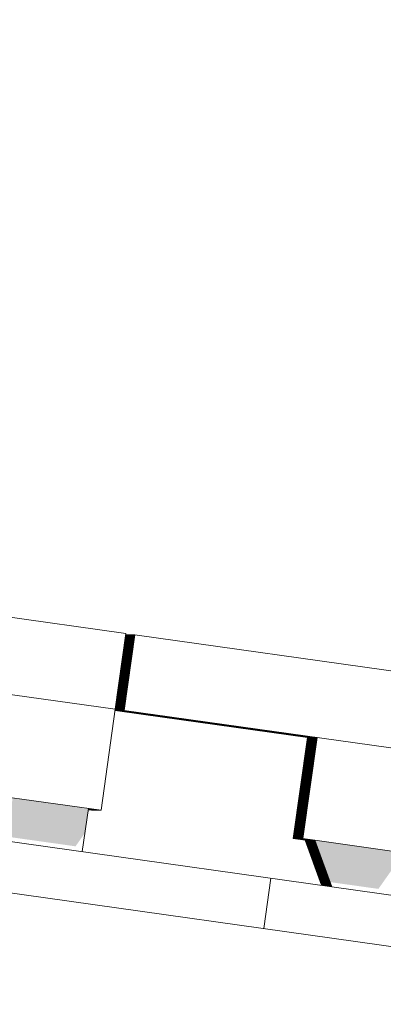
# Model space of a CAD drawing. Header units: metres. Extents: x -52 to 321, y -8 to 26.
# Tile 301 of 333: x 310.827 to 310.969, y 6.319 to 6.705. Entities that reach past the tile are written whole.
import ezdxf

# ---------------------------------------------------------------- set-up
doc = ezdxf.new("R2010")
doc.units = ezdxf.units.M
doc.header["$MEASUREMENT"] = 0
for name, color, linetype in [('30 Dachaufbau', 7, 'Continuous'), ('70 PV-Anlage', 7, 'Continuous'), ('94 Genehmigungsplanung Bemaßung', 7, 'Continuous')]:
    doc.layers.add(name, color=color, linetype=linetype)
doc.styles.add('ERSTELLTER_STIL_2', font='arial.ttf')
doc.dimstyles.new('ERSTELLTER_STIL__1', dxfattribs={"dimtxt": 0.25, "dimasz": 0.19, "dimexe": 0.18, "dimexo": 0.1, "dimgap": 0, "dimtad": 1, "dimtih": 1, "dimtoh": 1, "dimzin": 0, "dimdsep": 46, "dimtxsty": 'ERSTELLTER_STIL_2', "dimblk": 'ARROWHEAD_6', "dimblk1": 'ARROWHEAD_6', "dimblk2": 'ARROWHEAD_6', "dimcen": 0.09, "dimclrd": 7, "dimclre": 7, "dimclrt": 7, "dimazin": 0, "dimtfac": 1, "dimtdec": 4, "dimtmove": 0, "dimatfit": 3, "dimfxl": 1, "dimtolj": 1, "dimtzin": 0, "dimarcsym": 0})

# ---------------------------------------------------------------- blocks, each defined once
blk = doc.blocks.new('*X32', base_point=(33626.11544, -0.00275))
at = {"layer": '30 Dachaufbau', "color": 7, "linetype": 'Continuous', "lineweight": 13}
blk.add_line((310.92248, 6.34864), (310.92526, 6.36845), dxfattribs=at)
blk.add_line((310.92248, 6.34864), (310.92526, 6.36845), dxfattribs=at)
blk = doc.blocks.new('*D55', base_point=(33626.11544, -0.00275))
at = {"layer": '94 Genehmigungsplanung Bemaßung', "color": 7, "linetype": 'Continuous', "lineweight": 13}
for p, q in [((297.01606, 9.19055), (297.01606, 9.56555)), ((312.83606, 9.19055), (312.83606, 9.56555)), ((297.11606, 9.47805), (296.91606, 9.27805)), ((312.73606, 9.27805), (312.93606, 9.47805)), ((296.86606, 9.37805), (297.01606, 9.37805)), ((297.01606, 9.37805), (312.83606, 9.37805)), ((312.83606, 9.37805), (312.98606, 9.37805))]:
    blk.add_line(p, q, dxfattribs=at)
at = {"layer": '94 Genehmigungsplanung Bemaßung', "color": 7, "lineweight": 13, "insert": (304.49707, 9.42805), "char_height": 0.25, "attachment_point": 7, "style": 'ERSTELLTER_STIL_2'}
blk.add_mtext('\\A1;{\\pql;\\fArial|b0|i0|c0|p0;\\W1.000000;15,82}', dxfattribs=at)
blk = doc.blocks.new('ARROWHEAD_6')
at = {"color": 0, "linetype": 'Continuous', "lineweight": 0}
for p, q in [((-0.5, -0.5), (0.5, 0.5)), ((0, 0), (-1, 0))]:
    blk.add_line(p, q, dxfattribs=at)

msp = doc.modelspace()

# ---------------------------------------------------------------- hatches: boundary and pattern name
at = {"layer": '70 PV-Anlage', "linetype": 'Continuous', "lineweight": 0, "true_color": 0x000000}
for points in [[(310.8642, 6.43469), (310.86413, 6.4342), (310.86421, 6.4342), (310.86839, 6.46391), (310.86831, 6.46391)], [(310.86421, 6.4342), (310.86432, 6.4342), (310.86849, 6.46391), (310.86839, 6.46391)], [(310.86849, 6.46391), (310.86432, 6.4342), (310.86443, 6.4342), (310.8686, 6.46391)], [(310.86443, 6.4342), (310.86453, 6.4342), (310.86871, 6.46391), (310.8686, 6.46391)], [(310.86453, 6.4342), (310.86464, 6.4342), (310.86882, 6.46391), (310.86871, 6.46391)], [(310.86464, 6.4342), (310.86475, 6.4342), (310.86893, 6.46391), (310.86882, 6.46391)], [(310.86475, 6.4342), (310.86486, 6.4342), (310.86903, 6.46391), (310.86893, 6.46391)], [(310.86486, 6.4342), (310.86497, 6.4342), (310.86914, 6.46391), (310.86903, 6.46391)], [(310.86497, 6.4342), (310.86507, 6.4342), (310.86925, 6.46391), (310.86914, 6.46391)], [(310.86507, 6.4342), (310.86518, 6.4342), (310.86936, 6.46391), (310.86925, 6.46391)], [(310.86518, 6.4342), (310.86529, 6.4342), (310.86946, 6.46391), (310.86936, 6.46391)], [(310.86947, 6.46391), (310.86529, 6.4342), (310.8654, 6.4342), (310.86957, 6.46391)], [(310.8654, 6.4342), (310.86551, 6.4342), (310.86968, 6.46391), (310.86957, 6.46391)], [(310.86551, 6.4342), (310.86561, 6.4342), (310.86979, 6.46391), (310.86968, 6.46391)], [(310.86561, 6.4342), (310.86572, 6.4342), (310.8699, 6.46391), (310.86979, 6.46391)], [(310.86572, 6.4342), (310.86583, 6.4342), (310.87, 6.46391), (310.8699, 6.46391)], [(310.86583, 6.4342), (310.86594, 6.4342), (310.87011, 6.46391), (310.87001, 6.46391)], [(310.87011, 6.46391), (310.86594, 6.4342), (310.86605, 6.4342), (310.87022, 6.46391)], [(310.86605, 6.4342), (310.86615, 6.4342), (310.87033, 6.46391), (310.87022, 6.46391)], [(310.86615, 6.4342), (310.86626, 6.4342), (310.87044, 6.46391), (310.87033, 6.46391)], [(310.86626, 6.4342), (310.86637, 6.4342), (310.87054, 6.46391), (310.87044, 6.46391)], [(310.87054, 6.46391), (310.86637, 6.4342), (310.86648, 6.4342), (310.87065, 6.46391)], [(310.86648, 6.4342), (310.86659, 6.4342), (310.87076, 6.46391), (310.87065, 6.46391)], [(310.86659, 6.4342), (310.86669, 6.4342), (310.87087, 6.46391), (310.87076, 6.46391)], [(310.86669, 6.4342), (310.8668, 6.4342), (310.87098, 6.46391), (310.87087, 6.46391)], [(310.87098, 6.46391), (310.8668, 6.4342), (310.86691, 6.4342), (310.87108, 6.46391)], [(310.86691, 6.4342), (310.86702, 6.4342), (310.87119, 6.46391), (310.87108, 6.46391)], [(310.86702, 6.4342), (310.86713, 6.4342), (310.8713, 6.46391), (310.87119, 6.46391)], [(310.8713, 6.46391), (310.86713, 6.4342), (310.86723, 6.4342), (310.87141, 6.46391)], [(310.86723, 6.4342), (310.86734, 6.4342), (310.87152, 6.46391), (310.87141, 6.46391)], [(310.87152, 6.46391), (310.86734, 6.4342), (310.86745, 6.4342), (310.87162, 6.46391)], [(310.86745, 6.4342), (310.86756, 6.4342), (310.87173, 6.46391), (310.87162, 6.46391)], [(310.87173, 6.46391), (310.86756, 6.4342), (310.86766, 6.4342), (310.87184, 6.46391)], [(310.86413, 6.4342), (310.87549, 6.4326), (310.8756, 6.4326), (310.86421, 6.4342)], [(310.86413, 6.4342), (310.86413, 6.43418), (310.87538, 6.4326), (310.87549, 6.4326)], [(310.86413, 6.43418), (310.86413, 6.43417), (310.87528, 6.4326), (310.87538, 6.4326)], [(310.86432, 6.4342), (310.86421, 6.4342), (310.8756, 6.4326), (310.8757, 6.4326)], [(310.86432, 6.4342), (310.87571, 6.4326), (310.87581, 6.4326), (310.86442, 6.4342)], [(310.86453, 6.4342), (310.86443, 6.4342), (310.87582, 6.4326), (310.87592, 6.4326)], [(310.86464, 6.4342), (310.86453, 6.4342), (310.87592, 6.4326), (310.87603, 6.4326)], [(310.86475, 6.4342), (310.86464, 6.4342), (310.87603, 6.4326), (310.87614, 6.4326)], [(310.86486, 6.4342), (310.86475, 6.4342), (310.87614, 6.4326), (310.87624, 6.4326)], [(310.86497, 6.4342), (310.86486, 6.4342), (310.87625, 6.4326), (310.87635, 6.4326)], [(310.86507, 6.4342), (310.86497, 6.4342), (310.87636, 6.4326), (310.87646, 6.4326)], [(310.86518, 6.4342), (310.86507, 6.4342), (310.87646, 6.4326), (310.87657, 6.4326)], [(310.86529, 6.4342), (310.86518, 6.4342), (310.87657, 6.4326), (310.87668, 6.4326)], [(310.8654, 6.4342), (310.86529, 6.4342), (310.87668, 6.4326), (310.87678, 6.4326)], [(310.86551, 6.4342), (310.8654, 6.4342), (310.87679, 6.4326), (310.87689, 6.4326)], [(310.86561, 6.4342), (310.86551, 6.4342), (310.8769, 6.4326), (310.877, 6.4326)], [(310.86572, 6.4342), (310.86561, 6.4342), (310.877, 6.4326), (310.87711, 6.4326)], [(310.86583, 6.4342), (310.86572, 6.4342), (310.87711, 6.4326), (310.87722, 6.4326)], [(310.86594, 6.4342), (310.86583, 6.4342), (310.87722, 6.4326), (310.87732, 6.4326)], [(310.86605, 6.4342), (310.86594, 6.4342), (310.87733, 6.4326), (310.87743, 6.4326)], [(310.86615, 6.4342), (310.86605, 6.4342), (310.87744, 6.4326), (310.87754, 6.4326)], [(310.86626, 6.4342), (310.86615, 6.4342), (310.87754, 6.4326), (310.87765, 6.4326)], [(310.86637, 6.4342), (310.86626, 6.4342), (310.87765, 6.4326), (310.87776, 6.4326)], [(310.86648, 6.4342), (310.86637, 6.4342), (310.87776, 6.4326), (310.87786, 6.4326)], [(310.86659, 6.4342), (310.86648, 6.4342), (310.87787, 6.4326), (310.87797, 6.4326)], [(310.86669, 6.4342), (310.86659, 6.4342), (310.87797, 6.4326), (310.87808, 6.4326)], [(310.8668, 6.4342), (310.86669, 6.4342), (310.87808, 6.4326), (310.87819, 6.4326)], [(310.86691, 6.4342), (310.86681, 6.4342), (310.87819, 6.4326), (310.8783, 6.4326)], [(310.86702, 6.4342), (310.86691, 6.4342), (310.8783, 6.4326), (310.8784, 6.4326)], [(310.86713, 6.4342), (310.86702, 6.4342), (310.87841, 6.4326), (310.87851, 6.4326)], [(310.86723, 6.4342), (310.86713, 6.4342), (310.87851, 6.4326), (310.87862, 6.4326)], [(310.86734, 6.4342), (310.86723, 6.4342), (310.87862, 6.4326), (310.87873, 6.4326)], [(310.86745, 6.4342), (310.86734, 6.4342), (310.87873, 6.4326), (310.87884, 6.4326)], [(310.86745, 6.4342), (310.87884, 6.4326), (310.87894, 6.4326), (310.86756, 6.4342)], [(310.86766, 6.4342), (310.86756, 6.4342), (310.87895, 6.4326), (310.87905, 6.4326)], [(310.87528, 6.4326), (310.93964, 6.42355), (310.93975, 6.42355), (310.87538, 6.4326)], [(310.87549, 6.4326), (310.87538, 6.4326), (310.93975, 6.42355), (310.93986, 6.42355)], [(310.87549, 6.4326), (310.93986, 6.42355), (310.93997, 6.42355), (310.8756, 6.4326)], [(310.8756, 6.4326), (310.93997, 6.42355), (310.94007, 6.42355), (310.8757, 6.4326)], [(310.87581, 6.4326), (310.87571, 6.4326), (310.94007, 6.42355), (310.94017, 6.42355)], [(310.87592, 6.4326), (310.87582, 6.4326), (310.94018, 6.42355), (310.94029, 6.42355)], [(310.87603, 6.4326), (310.87592, 6.4326), (310.94029, 6.42355), (310.9404, 6.42355)], [(310.87614, 6.4326), (310.87603, 6.4326), (310.9404, 6.42355), (310.94051, 6.42355)], [(310.87624, 6.4326), (310.87614, 6.4326), (310.94051, 6.42355), (310.94061, 6.42355)], [(310.87625, 6.4326), (310.94061, 6.42355), (310.94072, 6.42355), (310.87635, 6.4326)], [(310.87636, 6.4326), (310.94072, 6.42355), (310.94083, 6.42355), (310.87646, 6.4326)], [(310.87646, 6.4326), (310.94083, 6.42355), (310.94094, 6.42355), (310.87657, 6.4326)], [(310.87668, 6.4326), (310.87657, 6.4326), (310.94094, 6.42355), (310.94105, 6.42355)], [(310.87668, 6.4326), (310.94105, 6.42355), (310.94115, 6.42355), (310.87678, 6.4326)], [(310.87679, 6.4326), (310.94115, 6.42355), (310.94126, 6.42355), (310.87689, 6.4326)], [(310.877, 6.4326), (310.8769, 6.4326), (310.94126, 6.42355), (310.94137, 6.42355)], [(310.877, 6.4326), (310.94137, 6.42355), (310.94148, 6.42355), (310.87711, 6.4326)], [(310.87711, 6.4326), (310.94148, 6.42355), (310.94159, 6.42355), (310.87722, 6.4326)], [(310.87722, 6.4326), (310.94159, 6.42355), (310.94169, 6.42355), (310.87732, 6.4326)], [(310.87733, 6.4326), (310.9417, 6.42355), (310.9418, 6.42355), (310.87743, 6.4326)], [(310.87754, 6.4326), (310.87744, 6.4326), (310.9418, 6.42355), (310.94191, 6.42355)], [(310.87765, 6.4326), (310.87754, 6.4326), (310.94191, 6.42355), (310.94202, 6.42355)], [(310.87765, 6.4326), (310.94202, 6.42355), (310.94212, 6.42355), (310.87776, 6.4326)], [(310.87786, 6.4326), (310.87776, 6.4326), (310.94212, 6.42355), (310.94223, 6.42355)], [(310.87787, 6.4326), (310.94223, 6.42355), (310.94234, 6.42355), (310.87797, 6.4326)], [(310.87808, 6.4326), (310.87797, 6.4326), (310.94234, 6.42355), (310.94245, 6.42355)], [(310.87819, 6.4326), (310.87808, 6.4326), (310.94245, 6.42355), (310.94256, 6.42355)], [(310.8783, 6.4326), (310.87819, 6.4326), (310.94256, 6.42355), (310.94266, 6.42355)], [(310.8783, 6.4326), (310.94266, 6.42355), (310.94277, 6.42355), (310.8784, 6.4326)], [(310.87851, 6.4326), (310.87841, 6.4326), (310.94277, 6.42355), (310.94288, 6.42355)], [(310.87862, 6.4326), (310.87851, 6.4326), (310.94288, 6.42355), (310.94299, 6.42355)], [(310.87862, 6.4326), (310.94299, 6.42355), (310.9431, 6.42355), (310.87873, 6.4326)], [(310.87873, 6.4326), (310.9431, 6.42355), (310.9432, 6.42355), (310.87884, 6.4326)], [(310.87884, 6.4326), (310.9432, 6.42355), (310.94331, 6.42355), (310.87894, 6.4326)], [(310.87895, 6.4326), (310.94331, 6.42355), (310.94342, 6.42355), (310.87905, 6.4326)], [(310.93407, 6.38394), (310.93418, 6.38394), (310.93975, 6.42355), (310.93964, 6.42355)], [(310.93418, 6.38394), (310.93429, 6.38394), (310.93986, 6.42355), (310.93975, 6.42355)], [(310.93429, 6.38394), (310.9344, 6.38394), (310.93997, 6.42355), (310.93986, 6.42355)], [(310.9344, 6.38394), (310.93451, 6.38394), (310.94007, 6.42355), (310.93997, 6.42355)], [(310.94007, 6.42355), (310.93451, 6.38394), (310.93461, 6.38394), (310.94018, 6.42355)], [(310.93461, 6.38394), (310.93472, 6.38394), (310.94029, 6.42355), (310.94018, 6.42355)], [(310.93472, 6.38394), (310.93483, 6.38394), (310.9404, 6.42355), (310.94029, 6.42355)], [(310.93483, 6.38394), (310.93494, 6.38394), (310.94051, 6.42355), (310.9404, 6.42355)], [(310.93494, 6.38394), (310.93505, 6.38394), (310.94061, 6.42355), (310.94051, 6.42355)], [(310.93505, 6.38394), (310.93515, 6.38394), (310.94072, 6.42355), (310.94061, 6.42355)], [(310.93515, 6.38394), (310.93526, 6.38394), (310.94083, 6.42355), (310.94072, 6.42355)], [(310.93526, 6.38394), (310.93537, 6.38394), (310.94094, 6.42355), (310.94083, 6.42355)], [(310.93537, 6.38394), (310.93548, 6.38394), (310.94105, 6.42355), (310.94094, 6.42355)], [(310.94105, 6.42355), (310.93548, 6.38394), (310.93559, 6.38394), (310.94115, 6.42355)], [(310.93559, 6.38394), (310.93569, 6.38394), (310.94126, 6.42355), (310.94115, 6.42355)], [(310.93569, 6.38394), (310.9358, 6.38394), (310.94137, 6.42355), (310.94126, 6.42355)], [(310.9358, 6.38394), (310.93591, 6.38394), (310.94148, 6.42355), (310.94137, 6.42355)], [(310.93591, 6.38394), (310.93602, 6.38394), (310.94159, 6.42355), (310.94148, 6.42355)], [(310.93602, 6.38394), (310.93613, 6.38394), (310.94169, 6.42355), (310.94159, 6.42355)], [(310.94169, 6.42355), (310.93613, 6.38394), (310.93623, 6.38394), (310.9418, 6.42355)], [(310.93623, 6.38394), (310.93634, 6.38394), (310.94191, 6.42355), (310.9418, 6.42355)], [(310.93634, 6.38394), (310.93645, 6.38394), (310.94202, 6.42355), (310.94191, 6.42355)], [(310.93645, 6.38394), (310.93656, 6.38394), (310.94212, 6.42355), (310.94202, 6.42355)], [(310.94212, 6.42355), (310.93656, 6.38394), (310.93667, 6.38394), (310.94223, 6.42355)], [(310.93667, 6.38394), (310.93677, 6.38394), (310.94234, 6.42355), (310.94223, 6.42355)], [(310.93677, 6.38394), (310.93688, 6.38394), (310.94245, 6.42355), (310.94234, 6.42355)], [(310.93688, 6.38394), (310.93699, 6.38394), (310.94256, 6.42355), (310.94245, 6.42355)], [(310.94256, 6.42355), (310.93699, 6.38394), (310.9371, 6.38394), (310.94266, 6.42355)], [(310.9371, 6.38394), (310.93721, 6.38394), (310.94277, 6.42355), (310.94266, 6.42355)], [(310.93721, 6.38394), (310.93731, 6.38394), (310.94288, 6.42355), (310.94277, 6.42355)], [(310.94288, 6.42355), (310.93731, 6.38394), (310.93742, 6.38394), (310.94299, 6.42355)], [(310.93742, 6.38394), (310.93753, 6.38394), (310.9431, 6.42355), (310.94299, 6.42355)], [(310.9431, 6.42355), (310.93753, 6.38394), (310.93764, 6.38394), (310.9432, 6.42355)], [(310.93764, 6.38394), (310.93775, 6.38394), (310.94331, 6.42355), (310.9432, 6.42355)], [(310.94331, 6.42355), (310.93775, 6.38394), (310.93785, 6.38394), (310.94342, 6.42355)], [(310.82183, 6.3847), (310.84863, 6.38093), (310.85233, 6.38616), (310.85368, 6.39577), (310.82397, 6.39995)], [(310.85362, 6.39531), (310.85361, 6.3953), (310.85518, 6.39508), (310.85529, 6.39508)], [(310.85361, 6.3953), (310.85361, 6.39528), (310.85507, 6.39508), (310.85518, 6.39508)], [(310.85361, 6.39528), (310.85361, 6.39527), (310.85496, 6.39508), (310.85507, 6.39508)], [(310.85361, 6.39527), (310.85361, 6.39525), (310.85485, 6.39508), (310.85496, 6.39508)], [(310.85363, 6.39538), (310.85362, 6.39537), (310.85572, 6.39508), (310.85583, 6.39508)], [(310.85362, 6.39537), (310.85362, 6.39535), (310.85561, 6.39508), (310.85572, 6.39508)], [(310.85362, 6.39536), (310.85362, 6.39534), (310.8555, 6.39508), (310.85561, 6.39508)], [(310.85362, 6.39534), (310.85362, 6.39533), (310.85539, 6.39508), (310.8555, 6.39508)], [(310.85362, 6.39532), (310.85362, 6.39531), (310.85529, 6.39508), (310.85539, 6.39508)], [(310.85364, 6.39546), (310.85363, 6.39544), (310.85626, 6.39508), (310.85636, 6.39508)], [(310.85363, 6.39544), (310.85363, 6.39543), (310.85615, 6.39508), (310.85626, 6.39508)], [(310.85363, 6.39543), (310.85363, 6.39541), (310.85604, 6.39508), (310.85615, 6.39508)], [(310.85363, 6.39541), (310.85363, 6.3954), (310.85593, 6.39508), (310.85604, 6.39508)], [(310.85363, 6.3954), (310.85363, 6.39538), (310.85583, 6.39508), (310.85593, 6.39508)], [(310.85365, 6.39553), (310.85364, 6.39552), (310.8568, 6.39508), (310.8569, 6.39508)], [(310.85364, 6.39552), (310.85364, 6.3955), (310.85669, 6.39508), (310.8568, 6.39508)], [(310.85364, 6.3955), (310.85364, 6.39549), (310.85658, 6.39508), (310.85669, 6.39508)], [(310.85364, 6.39549), (310.85364, 6.39547), (310.85647, 6.39508), (310.85658, 6.39508)], [(310.85364, 6.39547), (310.85364, 6.39546), (310.85636, 6.39508), (310.85647, 6.39508)], [(310.85366, 6.39561), (310.85365, 6.39559), (310.85734, 6.39508), (310.85744, 6.39508)], [(310.85365, 6.39559), (310.85365, 6.39558), (310.85723, 6.39508), (310.85734, 6.39508)], [(310.85365, 6.39558), (310.85365, 6.39556), (310.85712, 6.39508), (310.85723, 6.39508)], [(310.85365, 6.39556), (310.85365, 6.39555), (310.85701, 6.39508), (310.85712, 6.39508)], [(310.85365, 6.39555), (310.85365, 6.39553), (310.85691, 6.39508), (310.85701, 6.39508)], [(310.85367, 6.39567), (310.85366, 6.39565), (310.85777, 6.39508), (310.85788, 6.39508)], [(310.85366, 6.39565), (310.85366, 6.39564), (310.85766, 6.39508), (310.85777, 6.39508)], [(310.85366, 6.39564), (310.85366, 6.39562), (310.85755, 6.39508), (310.85766, 6.39508)], [(310.85366, 6.39562), (310.85366, 6.39561), (310.85744, 6.39508), (310.85755, 6.39508)], [(310.85368, 6.39574), (310.85367, 6.39573), (310.85831, 6.39508), (310.85842, 6.39508)], [(310.85367, 6.39573), (310.85367, 6.39571), (310.8582, 6.39508), (310.85831, 6.39508)], [(310.85367, 6.39571), (310.85367, 6.3957), (310.85809, 6.39508), (310.8582, 6.39508)], [(310.85367, 6.3957), (310.85367, 6.39568), (310.85798, 6.39508), (310.85809, 6.39508)], [(310.85367, 6.39568), (310.85367, 6.39567), (310.85788, 6.39508), (310.85798, 6.39508)], [(310.85368, 6.39577), (310.85368, 6.39576), (310.85852, 6.39508), (310.85863, 6.39508)], [(310.85368, 6.39574), (310.85842, 6.39508), (310.85852, 6.39508), (310.85368, 6.39576)], [(310.93407, 6.38394), (310.93891, 6.38326), (310.9389, 6.38328), (310.93418, 6.38394)], [(310.93418, 6.38394), (310.93901, 6.38326), (310.93901, 6.38328), (310.93429, 6.38394)], [(310.93429, 6.38394), (310.93912, 6.38326), (310.93912, 6.38328), (310.9344, 6.38394)], [(310.9344, 6.38394), (310.93923, 6.38326), (310.93922, 6.38328), (310.93451, 6.38394)], [(310.93451, 6.38394), (310.93934, 6.38326), (310.93933, 6.38328), (310.93461, 6.38394)], [(310.93461, 6.38394), (310.93945, 6.38326), (310.93944, 6.38328), (310.93472, 6.38394)], [(310.93472, 6.38394), (310.93955, 6.38326), (310.93955, 6.38328), (310.93483, 6.38394)], [(310.93483, 6.38394), (310.93966, 6.38326), (310.93966, 6.38328), (310.93494, 6.38394)], [(310.93494, 6.38394), (310.93977, 6.38326), (310.93976, 6.38328), (310.93505, 6.38394)], [(310.93505, 6.38394), (310.93988, 6.38326), (310.93987, 6.38328), (310.93515, 6.38394)], [(310.93515, 6.38394), (310.93999, 6.38326), (310.93998, 6.38328), (310.93526, 6.38394)], [(310.93526, 6.38394), (310.94009, 6.38326), (310.94009, 6.38328), (310.93537, 6.38394)], [(310.93537, 6.38394), (310.9402, 6.38326), (310.9402, 6.38328), (310.93548, 6.38394)], [(310.93548, 6.38394), (310.94031, 6.38326), (310.9403, 6.38328), (310.93559, 6.38394)], [(310.93559, 6.38394), (310.94042, 6.38326), (310.94041, 6.38328), (310.93569, 6.38394)], [(310.93569, 6.38394), (310.94053, 6.38326), (310.94052, 6.38328), (310.9358, 6.38394)], [(310.9358, 6.38394), (310.94063, 6.38326), (310.94063, 6.38328), (310.93591, 6.38394)], [(310.93591, 6.38394), (310.94074, 6.38326), (310.94074, 6.38328), (310.93602, 6.38394)], [(310.93602, 6.38394), (310.94085, 6.38326), (310.94084, 6.38328), (310.93613, 6.38394)], [(310.93613, 6.38394), (310.94096, 6.38326), (310.94095, 6.38328), (310.93623, 6.38394)], [(310.93623, 6.38394), (310.94107, 6.38326), (310.94106, 6.38328), (310.93634, 6.38394)], [(310.93634, 6.38394), (310.94117, 6.38326), (310.94117, 6.38328), (310.93645, 6.38394)], [(310.93645, 6.38394), (310.94128, 6.38326), (310.94128, 6.38328), (310.93656, 6.38394)], [(310.93667, 6.38394), (310.93656, 6.38394), (310.94139, 6.38326), (310.94138, 6.38328)], [(310.93667, 6.38394), (310.9415, 6.38326), (310.94149, 6.38328), (310.93677, 6.38394)], [(310.93677, 6.38394), (310.94161, 6.38326), (310.9416, 6.38328), (310.93688, 6.38394)], [(310.93688, 6.38394), (310.94171, 6.38326), (310.94171, 6.38328), (310.93699, 6.38394)], [(310.937, 6.38394), (310.94182, 6.38326), (310.94182, 6.38328), (310.9371, 6.38394)], [(310.9371, 6.38394), (310.94193, 6.38326), (310.94192, 6.38328), (310.93721, 6.38394)], [(310.93721, 6.38394), (310.94204, 6.38326), (310.94203, 6.38328), (310.93731, 6.38394)], [(310.93731, 6.38394), (310.94215, 6.38326), (310.94214, 6.38328), (310.93742, 6.38394)], [(310.93742, 6.38394), (310.94225, 6.38326), (310.94225, 6.38328), (310.93753, 6.38394)], [(310.93764, 6.38394), (310.93753, 6.38394), (310.94236, 6.38326), (310.94236, 6.38328)], [(310.93764, 6.38394), (310.94247, 6.38326), (310.94246, 6.38328), (310.93775, 6.38394)], [(310.93785, 6.38394), (310.93775, 6.38394), (310.94258, 6.38326), (310.94257, 6.38328)], [(310.93891, 6.38326), (310.9388, 6.38328), (310.94517, 6.36565), (310.94528, 6.36564)], [(310.93901, 6.38326), (310.93891, 6.38328), (310.94529, 6.36564), (310.94539, 6.36562)], [(310.93912, 6.38326), (310.93902, 6.38328), (310.9454, 6.36562), (310.94551, 6.3656)], [(310.93923, 6.38326), (310.93912, 6.38328), (310.94551, 6.3656), (310.94562, 6.36559)], [(310.93934, 6.38326), (310.93923, 6.38328), (310.94563, 6.36559), (310.94573, 6.36557)], [(310.93945, 6.38326), (310.93934, 6.38328), (310.94574, 6.36557), (310.94585, 6.36556)], [(310.93955, 6.38326), (310.93945, 6.38328), (310.94586, 6.36556), (310.94596, 6.36554)], [(310.93966, 6.38326), (310.93956, 6.38328), (310.94597, 6.36554), (310.94608, 6.36553)], [(310.93977, 6.38326), (310.93966, 6.38328), (310.94608, 6.36552), (310.94619, 6.36551)], [(310.93988, 6.38326), (310.93977, 6.38328), (310.9462, 6.36551), (310.9463, 6.36549)], [(310.93999, 6.38326), (310.93988, 6.38328), (310.94631, 6.36549), (310.94642, 6.36548)], [(310.94009, 6.38326), (310.93999, 6.38328), (310.94642, 6.36548), (310.94653, 6.36546)], [(310.9402, 6.38326), (310.9401, 6.38328), (310.94654, 6.36546), (310.94664, 6.36545)], [(310.94031, 6.38326), (310.9402, 6.38328), (310.94665, 6.36544), (310.94676, 6.36543)], [(310.94042, 6.38326), (310.94031, 6.38328), (310.94677, 6.36543), (310.94687, 6.36541)], [(310.94053, 6.38326), (310.94042, 6.38328), (310.94688, 6.36541), (310.94699, 6.3654)], [(310.94063, 6.38326), (310.94053, 6.38328), (310.94699, 6.3654), (310.9471, 6.36538)], [(310.94074, 6.38326), (310.94064, 6.38328), (310.94711, 6.36538), (310.94721, 6.36537)], [(310.94085, 6.38326), (310.94074, 6.38328), (310.94722, 6.36536), (310.94733, 6.36535)], [(310.94096, 6.38326), (310.94085, 6.38328), (310.94733, 6.36535), (310.94744, 6.36533)], [(310.94107, 6.38326), (310.94096, 6.38328), (310.94745, 6.36533), (310.94755, 6.36532)], [(310.94117, 6.38326), (310.94107, 6.38328), (310.94756, 6.36532), (310.94767, 6.3653)], [(310.94128, 6.38326), (310.94118, 6.38328), (310.94768, 6.3653), (310.94778, 6.36529)], [(310.94139, 6.38326), (310.94128, 6.38328), (310.94779, 6.36528), (310.9479, 6.36527)], [(310.9415, 6.38326), (310.94139, 6.38328), (310.9479, 6.36527), (310.94801, 6.36525)], [(310.94161, 6.38326), (310.9415, 6.38328), (310.94802, 6.36525), (310.94812, 6.36524)], [(310.94171, 6.38326), (310.94161, 6.38328), (310.94813, 6.36524), (310.94824, 6.36522)], [(310.94182, 6.38326), (310.94172, 6.38328), (310.94824, 6.36522), (310.94835, 6.36521)], [(310.94193, 6.38326), (310.94182, 6.38328), (310.94836, 6.3652), (310.94846, 6.36519)], [(310.94204, 6.38326), (310.94193, 6.38328), (310.94847, 6.36519), (310.94858, 6.36517)], [(310.94215, 6.38326), (310.94204, 6.38328), (310.94859, 6.36517), (310.94869, 6.36516)], [(310.94225, 6.38326), (310.94215, 6.38328), (310.9487, 6.36516), (310.94881, 6.36514)], [(310.94236, 6.38326), (310.94226, 6.38328), (310.94881, 6.36514), (310.94892, 6.36513)], [(310.94247, 6.38326), (310.94236, 6.38328), (310.94893, 6.36512), (310.94903, 6.36511)], [(310.94258, 6.38326), (310.94247, 6.38328), (310.94904, 6.36511), (310.94915, 6.36509)], [(310.94257, 6.38328), (310.9485, 6.3669), (310.96747, 6.36423), (310.97246, 6.3713), (310.9757, 6.37085), (310.97274, 6.37904)]]:
    msp.add_hatch(color=18, dxfattribs=at).paths.add_polyline_path(points)

# ---------------------------------------------------------------- linework, layer by layer
at = {"layer": '30 Dachaufbau', "color": 7, "linetype": 'Continuous', "lineweight": 13}
for p, q in [((304.92606, 7.21158), (313.40093, 6.02052)), ((313.39815, 6.00071), (304.92606, 7.19139))]:
    msp.add_line(p, q, dxfattribs=at)
at = {"layer": '70 PV-Anlage', "color": 7, "linetype": 'Continuous', "lineweight": 13}
for p, q in [((309.16858, 6.70328), (310.86837, 6.46439)), ((309.1644, 6.67358), (310.8642, 6.43469)), ((310.8642, 6.43469), (310.86837, 6.46439)), ((310.86421, 6.4342), (310.86839, 6.46391)), ((310.86432, 6.4342), (310.86849, 6.46391)), ((310.86443, 6.4342), (310.8686, 6.46391)), ((310.86453, 6.4342), (310.86871, 6.46391)), ((310.86464, 6.4342), (310.86882, 6.46391)), ((310.86475, 6.4342), (310.86893, 6.46391)), ((310.86486, 6.4342), (310.86903, 6.46391)), ((310.86497, 6.4342), (310.86914, 6.46391)), ((310.86507, 6.4342), (310.86925, 6.46391)), ((310.86518, 6.4342), (310.86936, 6.46391)), ((310.86529, 6.4342), (310.86947, 6.46391)), ((310.8654, 6.4342), (310.86957, 6.46391)), ((310.86551, 6.4342), (310.86968, 6.46391)), ((310.86561, 6.4342), (310.86979, 6.46391)), ((310.86572, 6.4342), (310.8699, 6.46391)), ((310.86583, 6.4342), (310.87001, 6.46391)), ((310.86594, 6.4342), (310.87011, 6.46391)), ((310.86605, 6.4342), (310.87022, 6.46391)), ((310.86615, 6.4342), (310.87033, 6.46391)), ((310.86626, 6.4342), (310.87044, 6.46391)), ((310.86637, 6.4342), (310.87054, 6.46391)), ((310.86648, 6.4342), (310.87065, 6.46391)), ((310.86659, 6.4342), (310.87076, 6.46391)), ((310.86669, 6.4342), (310.87087, 6.46391)), ((310.8668, 6.4342), (310.87098, 6.46391)), ((310.86691, 6.4342), (310.87108, 6.46391)), ((310.86702, 6.4342), (310.87119, 6.46391)), ((310.86713, 6.4342), (310.8713, 6.46391)), ((310.86723, 6.4342), (310.87141, 6.46391)), ((310.86734, 6.4342), (310.87152, 6.46391)), ((310.86745, 6.4342), (310.87162, 6.46391)), ((310.86756, 6.4342), (310.87173, 6.46391)), ((310.86767, 6.4342), (310.87184, 6.46391)), ((310.86831, 6.46391), (310.86839, 6.46391)), ((310.86839, 6.46391), (310.86849, 6.46391)), ((310.86849, 6.46391), (310.8686, 6.46391)), ((310.8686, 6.46391), (310.86871, 6.46391)), ((310.86871, 6.46391), (310.86882, 6.46391)), ((310.86882, 6.46391), (310.86893, 6.46391)), ((310.86893, 6.46391), (310.86903, 6.46391)), ((310.86903, 6.46391), (310.86914, 6.46391)), ((310.86914, 6.46391), (310.86925, 6.46391)), ((310.86925, 6.46391), (310.86936, 6.46391)), ((310.86936, 6.46391), (310.86946, 6.46391)), ((310.86947, 6.46391), (310.86957, 6.46391)), ((310.86957, 6.46391), (310.86968, 6.46391)), ((310.86968, 6.46391), (310.86979, 6.46391)), ((310.86979, 6.46391), (310.8699, 6.46391)), ((310.8699, 6.46391), (310.87, 6.46391)), ((310.87001, 6.46391), (310.87011, 6.46391)), ((310.87011, 6.46391), (310.87022, 6.46391)), ((310.87022, 6.46391), (310.87033, 6.46391)), ((310.87033, 6.46391), (310.87044, 6.46391)), ((310.87044, 6.46391), (310.87054, 6.46391)), ((310.87054, 6.46391), (310.87065, 6.46391)), ((310.87065, 6.46391), (310.87076, 6.46391)), ((310.87076, 6.46391), (310.87087, 6.46391)), ((310.87087, 6.46391), (310.87098, 6.46391)), ((310.87098, 6.46391), (310.87108, 6.46391)), ((310.87108, 6.46391), (310.87119, 6.46391)), ((310.87119, 6.46391), (310.8713, 6.46391)), ((310.8713, 6.46391), (310.87141, 6.46391)), ((310.87141, 6.46391), (310.87152, 6.46391)), ((310.87152, 6.46391), (310.87162, 6.46391)), ((310.87162, 6.46391), (310.87173, 6.46391)), ((310.87173, 6.46391), (310.87184, 6.46391)), ((310.87184, 6.46391), (312.57164, 6.22502)), ((310.85863, 6.39508), (310.8642, 6.43469)), ((310.87549, 6.4326), (310.86413, 6.4342)), ((310.86413, 6.4342), (310.86421, 6.4342)), ((310.87538, 6.4326), (310.86413, 6.43418)), ((310.87528, 6.4326), (310.86413, 6.43417)), ((310.8756, 6.4326), (310.86421, 6.4342)), ((310.86421, 6.4342), (310.86432, 6.4342)), ((310.87571, 6.4326), (310.86432, 6.4342)), ((310.86432, 6.4342), (310.86443, 6.4342)), ((310.87582, 6.4326), (310.86443, 6.4342)), ((310.86443, 6.4342), (310.86453, 6.4342)), ((310.87592, 6.4326), (310.86453, 6.4342)), ((310.86453, 6.4342), (310.86464, 6.4342)), ((310.87603, 6.4326), (310.86464, 6.4342)), ((310.86464, 6.4342), (310.86475, 6.4342)), ((310.87614, 6.4326), (310.86475, 6.4342)), ((310.86475, 6.4342), (310.86486, 6.4342)), ((310.87625, 6.4326), (310.86486, 6.4342)), ((310.86486, 6.4342), (310.86497, 6.4342)), ((310.87636, 6.4326), (310.86497, 6.4342)), ((310.86497, 6.4342), (310.86507, 6.4342)), ((310.87646, 6.4326), (310.86507, 6.4342)), ((310.86507, 6.4342), (310.86518, 6.4342)), ((310.87657, 6.4326), (310.86518, 6.4342)), ((310.86518, 6.4342), (310.86529, 6.4342)), ((310.87668, 6.4326), (310.86529, 6.4342)), ((310.86529, 6.4342), (310.8654, 6.4342)), ((310.87679, 6.4326), (310.8654, 6.4342)), ((310.8654, 6.4342), (310.86551, 6.4342)), ((310.8769, 6.4326), (310.86551, 6.4342)), ((310.86551, 6.4342), (310.86561, 6.4342)), ((310.877, 6.4326), (310.86561, 6.4342)), ((310.86561, 6.4342), (310.86572, 6.4342)), ((310.87711, 6.4326), (310.86572, 6.4342)), ((310.86572, 6.4342), (310.86583, 6.4342)), ((310.87722, 6.4326), (310.86583, 6.4342)), ((310.86583, 6.4342), (310.86594, 6.4342)), ((310.87733, 6.4326), (310.86594, 6.4342)), ((310.86594, 6.4342), (310.86605, 6.4342)), ((310.87744, 6.4326), (310.86605, 6.4342)), ((310.86605, 6.4342), (310.86615, 6.4342)), ((310.87754, 6.4326), (310.86615, 6.4342)), ((310.86615, 6.4342), (310.86626, 6.4342)), ((310.87765, 6.4326), (310.86626, 6.4342)), ((310.86626, 6.4342), (310.86637, 6.4342)), ((310.87776, 6.4326), (310.86637, 6.4342)), ((310.86637, 6.4342), (310.86648, 6.4342)), ((310.87787, 6.4326), (310.86648, 6.4342)), ((310.86648, 6.4342), (310.86659, 6.4342)), ((310.87797, 6.4326), (310.86659, 6.4342)), ((310.86659, 6.4342), (310.86669, 6.4342)), ((310.87808, 6.4326), (310.86669, 6.4342)), ((310.86669, 6.4342), (310.8668, 6.4342)), ((310.87819, 6.4326), (310.8668, 6.4342)), ((310.8668, 6.4342), (310.86691, 6.4342)), ((310.8783, 6.4326), (310.86691, 6.4342)), ((310.86691, 6.4342), (310.86702, 6.4342)), ((310.87841, 6.4326), (310.86702, 6.4342)), ((310.86702, 6.4342), (310.86713, 6.4342)), ((310.87851, 6.4326), (310.86713, 6.4342)), ((310.86713, 6.4342), (310.86723, 6.4342)), ((310.87862, 6.4326), (310.86723, 6.4342)), ((310.86723, 6.4342), (310.86734, 6.4342)), ((310.87873, 6.4326), (310.86734, 6.4342)), ((310.86734, 6.4342), (310.86745, 6.4342)), ((310.87884, 6.4326), (310.86745, 6.4342)), ((310.86745, 6.4342), (310.86756, 6.4342)), ((310.87895, 6.4326), (310.86756, 6.4342)), ((310.86756, 6.4342), (310.86767, 6.4342)), ((310.86767, 6.4342), (312.56746, 6.19531)), ((310.87538, 6.4326), (310.87528, 6.4326)), ((310.87528, 6.4326), (310.93964, 6.42355)), ((310.87549, 6.4326), (310.87538, 6.4326)), ((310.87538, 6.4326), (310.93975, 6.42355)), ((310.8756, 6.4326), (310.87549, 6.4326)), ((310.87549, 6.4326), (310.93986, 6.42355)), ((310.8757, 6.4326), (310.8756, 6.4326)), ((310.8756, 6.4326), (310.93997, 6.42355)), ((310.87581, 6.4326), (310.87571, 6.4326)), ((310.87571, 6.4326), (310.94008, 6.42355)), ((310.87575, 6.43259), (310.87581, 6.4326)), ((310.87592, 6.4326), (310.87582, 6.4326)), ((310.87582, 6.4326), (310.94018, 6.42355)), ((310.87603, 6.4326), (310.87592, 6.4326)), ((310.87592, 6.4326), (310.94029, 6.42355)), ((310.87614, 6.4326), (310.87603, 6.4326)), ((310.87603, 6.4326), (310.9404, 6.42355)), ((310.87624, 6.4326), (310.87614, 6.4326)), ((310.87614, 6.4326), (310.94051, 6.42355)), ((310.87635, 6.4326), (310.87625, 6.4326)), ((310.87625, 6.4326), (310.94061, 6.42355)), ((310.87646, 6.4326), (310.87636, 6.4326)), ((310.87636, 6.4326), (310.94072, 6.42355)), ((310.87657, 6.4326), (310.87646, 6.4326)), ((310.87646, 6.4326), (310.94083, 6.42355)), ((310.87668, 6.4326), (310.87657, 6.4326)), ((310.87657, 6.4326), (310.94094, 6.42355)), ((310.87678, 6.4326), (310.87668, 6.4326)), ((310.87668, 6.4326), (310.94105, 6.42355)), ((310.87689, 6.4326), (310.87679, 6.4326)), ((310.87679, 6.4326), (310.94116, 6.42355)), ((310.877, 6.4326), (310.8769, 6.4326)), ((310.8769, 6.4326), (310.94126, 6.42355)), ((310.87711, 6.4326), (310.877, 6.4326)), ((310.877, 6.4326), (310.94137, 6.42355)), ((310.87722, 6.4326), (310.87711, 6.4326)), ((310.87711, 6.4326), (310.94148, 6.42355)), ((310.87732, 6.4326), (310.87722, 6.4326)), ((310.87722, 6.4326), (310.94159, 6.42355)), ((310.87743, 6.4326), (310.87733, 6.4326)), ((310.87733, 6.4326), (310.9417, 6.42355)), ((310.87754, 6.4326), (310.87744, 6.4326)), ((310.87744, 6.4326), (310.9418, 6.42355)), ((310.87765, 6.4326), (310.87754, 6.4326)), ((310.87754, 6.4326), (310.94191, 6.42355)), ((310.87776, 6.4326), (310.87765, 6.4326)), ((310.87765, 6.4326), (310.94202, 6.42355)), ((310.87786, 6.4326), (310.87776, 6.4326)), ((310.87776, 6.4326), (310.94213, 6.42355)), ((310.87797, 6.4326), (310.87787, 6.4326)), ((310.87787, 6.4326), (310.94223, 6.42355)), ((310.87808, 6.4326), (310.87797, 6.4326)), ((310.87797, 6.4326), (310.94234, 6.42355)), ((310.87802, 6.43259), (310.87808, 6.4326)), ((310.87819, 6.4326), (310.87808, 6.4326)), ((310.87808, 6.4326), (310.94245, 6.42355)), ((310.8783, 6.4326), (310.87819, 6.4326)), ((310.87819, 6.4326), (310.94256, 6.42355)), ((310.8784, 6.4326), (310.8783, 6.4326)), ((310.8783, 6.4326), (310.94267, 6.42355)), ((310.87851, 6.4326), (310.87841, 6.4326)), ((310.87841, 6.4326), (310.94277, 6.42355)), ((310.87862, 6.4326), (310.87851, 6.4326)), ((310.87851, 6.4326), (310.94288, 6.42355)), ((310.87873, 6.4326), (310.87862, 6.4326)), ((310.87862, 6.4326), (310.94299, 6.42355)), ((310.87884, 6.4326), (310.87873, 6.4326)), ((310.87873, 6.4326), (310.9431, 6.42355)), ((310.87894, 6.4326), (310.87884, 6.4326)), ((310.87884, 6.4326), (310.94321, 6.42355)), ((310.87905, 6.4326), (310.87895, 6.4326)), ((310.87895, 6.4326), (310.94331, 6.42355)), ((310.93408, 6.38394), (310.93964, 6.42355)), ((310.93418, 6.38394), (310.93975, 6.42355)), ((310.93429, 6.38394), (310.93986, 6.42355)), ((310.9344, 6.38394), (310.93997, 6.42355)), ((310.93451, 6.38394), (310.94007, 6.42355)), ((310.93462, 6.38394), (310.94018, 6.42355)), ((310.93472, 6.38394), (310.94029, 6.42355)), ((310.93483, 6.38394), (310.9404, 6.42355)), ((310.93494, 6.38394), (310.94051, 6.42355)), ((310.93505, 6.38394), (310.94061, 6.42355)), ((310.93515, 6.38394), (310.94072, 6.42355)), ((310.93526, 6.38394), (310.94083, 6.42355)), ((310.93537, 6.38394), (310.94094, 6.42355)), ((310.93548, 6.38394), (310.94105, 6.42355)), ((310.93559, 6.38394), (310.94115, 6.42355)), ((310.93569, 6.38394), (310.94126, 6.42355)), ((310.9358, 6.38394), (310.94137, 6.42355)), ((310.93591, 6.38394), (310.94148, 6.42355)), ((310.93602, 6.38394), (310.94159, 6.42355)), ((310.93613, 6.38394), (310.94169, 6.42355)), ((310.93623, 6.38394), (310.9418, 6.42355)), ((310.93634, 6.38394), (310.94191, 6.42355)), ((310.93645, 6.38394), (310.94202, 6.42355)), ((310.93656, 6.38394), (310.94213, 6.42355)), ((310.93667, 6.38394), (310.94223, 6.42355)), ((310.93677, 6.38394), (310.94234, 6.42355)), ((310.93688, 6.38394), (310.94245, 6.42355)), ((310.93699, 6.38394), (310.94256, 6.42355)), ((310.9371, 6.38394), (310.94267, 6.42355)), ((310.93721, 6.38394), (310.94277, 6.42355)), ((310.93731, 6.38394), (310.94288, 6.42355)), ((310.93742, 6.38394), (310.94299, 6.42355)), ((310.93753, 6.38394), (310.9431, 6.42355)), ((310.93764, 6.38394), (310.9432, 6.42355)), ((310.93775, 6.38394), (310.94331, 6.42355)), ((310.93785, 6.38394), (310.94342, 6.42355)), ((310.93964, 6.42355), (310.93975, 6.42355)), ((310.93975, 6.42355), (310.93986, 6.42355)), ((310.93986, 6.42355), (310.93997, 6.42355)), ((310.93997, 6.42355), (310.94007, 6.42355)), ((310.94007, 6.42355), (310.94018, 6.42355)), ((310.94018, 6.42355), (310.94029, 6.42355)), ((310.94029, 6.42355), (310.9404, 6.42355)), ((310.9404, 6.42355), (310.94051, 6.42355)), ((310.94051, 6.42355), (310.94061, 6.42355)), ((310.94061, 6.42355), (310.94072, 6.42355)), ((310.94072, 6.42355), (310.94083, 6.42355)), ((310.94083, 6.42355), (310.94094, 6.42355)), ((310.94094, 6.42355), (310.94105, 6.42355)), ((310.94105, 6.42355), (310.94115, 6.42355)), ((310.94115, 6.42355), (310.94126, 6.42355)), ((310.94126, 6.42355), (310.94137, 6.42355)), ((310.94137, 6.42355), (310.94148, 6.42355)), ((310.94148, 6.42355), (310.94159, 6.42355)), ((310.94159, 6.42355), (310.94169, 6.42355)), ((310.94169, 6.42355), (310.9418, 6.42355)), ((310.9418, 6.42355), (310.94191, 6.42355)), ((310.94191, 6.42355), (310.94202, 6.42355)), ((310.94202, 6.42355), (310.94212, 6.42355)), ((310.94213, 6.42355), (310.94223, 6.42355)), ((310.94223, 6.42355), (310.94234, 6.42355)), ((310.94234, 6.42355), (310.94245, 6.42355)), ((310.94245, 6.42355), (310.94256, 6.42355)), ((310.94256, 6.42355), (310.94266, 6.42355)), ((310.94267, 6.42355), (310.94277, 6.42355)), ((310.94277, 6.42355), (310.94288, 6.42355)), ((310.94288, 6.42355), (310.94299, 6.42355)), ((310.94299, 6.42355), (310.9431, 6.42355)), ((310.9431, 6.42355), (310.9432, 6.42355)), ((310.9432, 6.42355), (310.94331, 6.42355)), ((310.94331, 6.42355), (310.94342, 6.42355)), ((310.81902, 6.40064), (310.85863, 6.39508)), ((310.85368, 6.39577), (310.8513, 6.37884)), ((310.85518, 6.39508), (310.85361, 6.3953)), ((310.85507, 6.39508), (310.85361, 6.39528)), ((310.85496, 6.39508), (310.85361, 6.39527)), ((310.85485, 6.39508), (310.85361, 6.39525)), ((310.85572, 6.39508), (310.85362, 6.39537)), ((310.85561, 6.39508), (310.85362, 6.39535)), ((310.8555, 6.39508), (310.85362, 6.39534)), ((310.85539, 6.39508), (310.85362, 6.39533)), ((310.85529, 6.39508), (310.85362, 6.39531)), ((310.85626, 6.39508), (310.85363, 6.39544)), ((310.85615, 6.39508), (310.85363, 6.39543)), ((310.85604, 6.39508), (310.85363, 6.39541)), ((310.85593, 6.39508), (310.85363, 6.3954)), ((310.85583, 6.39508), (310.85363, 6.39538)), ((310.8568, 6.39508), (310.85364, 6.39552)), ((310.85669, 6.39508), (310.85364, 6.3955)), ((310.85658, 6.39508), (310.85364, 6.39549)), ((310.85647, 6.39508), (310.85364, 6.39547)), ((310.85636, 6.39508), (310.85364, 6.39546)), ((310.85734, 6.39508), (310.85365, 6.39559)), ((310.85723, 6.39508), (310.85365, 6.39558)), ((310.85712, 6.39508), (310.85365, 6.39556)), ((310.85701, 6.39508), (310.85365, 6.39555)), ((310.8569, 6.39508), (310.85365, 6.39553)), ((310.85777, 6.39508), (310.85366, 6.39565)), ((310.85766, 6.39508), (310.85366, 6.39564)), ((310.85755, 6.39508), (310.85366, 6.39562)), ((310.85744, 6.39508), (310.85366, 6.39561)), ((310.85831, 6.39508), (310.85367, 6.39573)), ((310.8582, 6.39508), (310.85367, 6.39571)), ((310.85809, 6.39508), (310.85367, 6.3957)), ((310.85798, 6.39508), (310.85367, 6.39568)), ((310.85788, 6.39508), (310.85367, 6.39567)), ((310.85852, 6.39508), (310.85368, 6.39576)), ((310.85842, 6.39508), (310.85368, 6.39574)), ((310.85496, 6.39508), (310.85485, 6.39508)), ((310.85507, 6.39508), (310.85496, 6.39508)), ((310.85518, 6.39508), (310.85507, 6.39508)), ((310.85529, 6.39508), (310.85518, 6.39508)), ((310.85539, 6.39508), (310.85529, 6.39508)), ((310.8555, 6.39508), (310.85539, 6.39508)), ((310.85561, 6.39508), (310.8555, 6.39508)), ((310.85572, 6.39508), (310.85561, 6.39508)), ((310.85583, 6.39508), (310.85572, 6.39508)), ((310.85593, 6.39508), (310.85583, 6.39508)), ((310.85604, 6.39508), (310.85593, 6.39508)), ((310.85615, 6.39508), (310.85604, 6.39508)), ((310.85626, 6.39508), (310.85615, 6.39508)), ((310.85636, 6.39508), (310.85626, 6.39508)), ((310.85647, 6.39508), (310.85636, 6.39508)), ((310.85658, 6.39508), (310.85647, 6.39508)), ((310.85669, 6.39508), (310.85658, 6.39508)), ((310.8568, 6.39508), (310.85669, 6.39508)), ((310.8569, 6.39508), (310.8568, 6.39508)), ((310.85701, 6.39508), (310.8569, 6.39508)), ((310.85712, 6.39508), (310.85701, 6.39508)), ((310.85723, 6.39508), (310.85712, 6.39508)), ((310.85734, 6.39508), (310.85723, 6.39508)), ((310.85744, 6.39508), (310.85734, 6.39508)), ((310.85755, 6.39508), (310.85744, 6.39508)), ((310.85766, 6.39508), (310.85755, 6.39508)), ((310.85777, 6.39508), (310.85766, 6.39508)), ((310.85788, 6.39508), (310.85777, 6.39508)), ((310.85798, 6.39508), (310.85788, 6.39508)), ((310.85809, 6.39508), (310.85798, 6.39508)), ((310.8582, 6.39508), (310.85809, 6.39508)), ((310.85831, 6.39508), (310.8582, 6.39508)), ((310.85842, 6.39508), (310.85831, 6.39508)), ((310.85852, 6.39508), (310.85842, 6.39508)), ((310.85863, 6.39508), (310.85852, 6.39508)), ((310.9388, 6.38328), (310.93408, 6.38394)), ((310.93408, 6.38394), (310.93418, 6.38394)), ((310.93891, 6.38328), (310.93418, 6.38394)), ((310.93418, 6.38394), (310.93429, 6.38394)), ((310.93429, 6.38394), (310.93429, 6.38394)), ((310.93901, 6.38328), (310.93429, 6.38394)), ((310.93429, 6.38394), (310.9344, 6.38394)), ((310.9344, 6.38394), (310.9344, 6.38394)), ((310.93912, 6.38328), (310.9344, 6.38394)), ((310.9344, 6.38394), (310.93451, 6.38394)), ((310.93451, 6.38394), (310.93451, 6.38394)), ((310.93923, 6.38328), (310.93451, 6.38394)), ((310.93451, 6.38394), (310.93461, 6.38394)), ((310.93461, 6.38394), (310.93462, 6.38394)), ((310.93934, 6.38328), (310.93462, 6.38394)), ((310.93462, 6.38394), (310.93472, 6.38394)), ((310.93472, 6.38394), (310.93472, 6.38394)), ((310.93945, 6.38328), (310.93472, 6.38394)), ((310.93472, 6.38394), (310.93483, 6.38394)), ((310.93483, 6.38394), (310.93483, 6.38394)), ((310.93956, 6.38328), (310.93483, 6.38394)), ((310.93483, 6.38394), (310.93494, 6.38394)), ((310.93494, 6.38394), (310.93494, 6.38394)), ((310.93966, 6.38328), (310.93494, 6.38394)), ((310.93494, 6.38394), (310.93505, 6.38394)), ((310.93505, 6.38394), (310.93505, 6.38394)), ((310.93977, 6.38328), (310.93505, 6.38394)), ((310.93505, 6.38394), (310.93515, 6.38394)), ((310.93515, 6.38394), (310.93515, 6.38394)), ((310.93988, 6.38328), (310.93515, 6.38394)), ((310.93515, 6.38394), (310.93526, 6.38394)), ((310.93526, 6.38394), (310.93526, 6.38394)), ((310.93999, 6.38328), (310.93526, 6.38394)), ((310.93526, 6.38394), (310.93537, 6.38394)), ((310.93537, 6.38394), (310.93537, 6.38394)), ((310.94009, 6.38328), (310.93537, 6.38394)), ((310.93537, 6.38394), (310.93548, 6.38394)), ((310.93548, 6.38394), (310.93548, 6.38394)), ((310.9402, 6.38328), (310.93548, 6.38394)), ((310.93548, 6.38394), (310.93559, 6.38394)), ((310.93559, 6.38394), (310.93559, 6.38394)), ((310.94031, 6.38328), (310.93559, 6.38394)), ((310.93559, 6.38394), (310.93569, 6.38394)), ((310.93569, 6.38394), (310.93569, 6.38394)), ((310.94042, 6.38328), (310.93569, 6.38394)), ((310.93569, 6.38394), (310.9358, 6.38394)), ((310.9358, 6.38394), (310.9358, 6.38394)), ((310.94053, 6.38328), (310.9358, 6.38394)), ((310.9358, 6.38394), (310.93591, 6.38394)), ((310.93591, 6.38394), (310.93591, 6.38394)), ((310.94063, 6.38328), (310.93591, 6.38394)), ((310.93591, 6.38394), (310.93602, 6.38394)), ((310.93602, 6.38394), (310.93602, 6.38394)), ((310.94074, 6.38328), (310.93602, 6.38394)), ((310.93602, 6.38394), (310.93613, 6.38394)), ((310.93613, 6.38394), (310.93613, 6.38394)), ((310.94085, 6.38328), (310.93613, 6.38394)), ((310.93613, 6.38394), (310.93623, 6.38394)), ((310.93623, 6.38394), (310.93623, 6.38394)), ((310.94096, 6.38328), (310.93623, 6.38394)), ((310.93623, 6.38394), (310.93634, 6.38394)), ((310.93634, 6.38394), (310.93634, 6.38394)), ((310.94107, 6.38328), (310.93634, 6.38394)), ((310.93634, 6.38394), (310.93645, 6.38394)), ((310.93645, 6.38394), (310.93645, 6.38394)), ((310.94117, 6.38328), (310.93645, 6.38394)), ((310.93645, 6.38394), (310.93656, 6.38394)), ((310.93656, 6.38394), (310.93656, 6.38394)), ((310.94128, 6.38328), (310.93656, 6.38394)), ((310.93656, 6.38394), (310.93667, 6.38394)), ((310.93667, 6.38394), (310.93667, 6.38394)), ((310.94139, 6.38328), (310.93667, 6.38394)), ((310.93667, 6.38394), (310.93677, 6.38394)), ((310.93677, 6.38394), (310.93677, 6.38394)), ((310.9415, 6.38328), (310.93677, 6.38394)), ((310.93677, 6.38394), (310.93688, 6.38394)), ((310.93688, 6.38394), (310.93688, 6.38394)), ((310.94161, 6.38328), (310.93688, 6.38394)), ((310.93688, 6.38394), (310.93699, 6.38394)), ((310.93699, 6.38394), (310.93699, 6.38394)), ((310.94172, 6.38328), (310.93699, 6.38394)), ((310.93699, 6.38394), (310.9371, 6.38394)), ((310.9371, 6.38394), (310.9371, 6.38394)), ((310.94182, 6.38328), (310.9371, 6.38394)), ((310.9371, 6.38394), (310.93721, 6.38394)), ((310.93721, 6.38394), (310.93721, 6.38394)), ((310.94193, 6.38328), (310.93721, 6.38394)), ((310.93721, 6.38394), (310.93731, 6.38394)), ((310.93731, 6.38394), (310.93731, 6.38394)), ((310.94204, 6.38328), (310.93731, 6.38394)), ((310.93731, 6.38394), (310.93742, 6.38394)), ((310.93742, 6.38394), (310.93742, 6.38394)), ((310.94214, 6.38328), (310.93742, 6.38394)), ((310.93742, 6.38394), (310.93753, 6.38394)), ((310.93753, 6.38394), (310.93753, 6.38394)), ((310.94225, 6.38328), (310.93753, 6.38394)), ((310.93753, 6.38394), (310.93764, 6.38394)), ((310.94236, 6.38328), (310.93764, 6.38394)), ((310.93764, 6.38394), (310.93775, 6.38394)), ((310.93775, 6.38394), (310.93775, 6.38394)), ((310.94247, 6.38328), (310.93775, 6.38394)), ((310.93775, 6.38394), (310.93785, 6.38394)), ((310.93785, 6.38394), (310.94257, 6.38328)), ((310.94517, 6.36565), (310.9388, 6.38328)), ((310.9388, 6.38328), (310.93891, 6.38326)), ((310.94529, 6.36564), (310.93891, 6.38328)), ((310.93891, 6.38328), (310.93901, 6.38326)), ((310.9454, 6.36562), (310.93902, 6.38328)), ((310.93902, 6.38328), (310.93912, 6.38326)), ((310.94551, 6.3656), (310.93912, 6.38328)), ((310.93912, 6.38328), (310.93923, 6.38326)), ((310.94563, 6.36559), (310.93923, 6.38328)), ((310.93923, 6.38328), (310.93934, 6.38326)), ((310.94574, 6.36557), (310.93934, 6.38328)), ((310.93934, 6.38328), (310.93945, 6.38326)), ((310.94586, 6.36556), (310.93945, 6.38328)), ((310.93945, 6.38328), (310.93955, 6.38326)), ((310.94597, 6.36554), (310.93956, 6.38328)), ((310.93956, 6.38328), (310.93966, 6.38326)), ((310.94608, 6.36552), (310.93966, 6.38328)), ((310.93966, 6.38328), (310.93977, 6.38326)), ((310.9462, 6.36551), (310.93977, 6.38328)), ((310.93977, 6.38328), (310.93988, 6.38326)), ((310.94631, 6.36549), (310.93988, 6.38328)), ((310.93988, 6.38328), (310.93999, 6.38326)), ((310.94642, 6.36548), (310.93999, 6.38328)), ((310.93999, 6.38328), (310.94009, 6.38326)), ((310.94654, 6.36546), (310.9401, 6.38328)), ((310.9401, 6.38328), (310.9402, 6.38326)), ((310.94665, 6.36544), (310.9402, 6.38328)), ((310.9402, 6.38328), (310.94031, 6.38326)), ((310.94677, 6.36543), (310.94031, 6.38328)), ((310.94031, 6.38328), (310.94042, 6.38326)), ((310.94688, 6.36541), (310.94042, 6.38328)), ((310.94042, 6.38328), (310.94053, 6.38326)), ((310.94699, 6.3654), (310.94053, 6.38328)), ((310.94053, 6.38328), (310.94063, 6.38326)), ((310.94711, 6.36538), (310.94064, 6.38328)), ((310.94064, 6.38328), (310.94074, 6.38326)), ((310.94722, 6.36536), (310.94074, 6.38328)), ((310.94074, 6.38328), (310.94085, 6.38326)), ((310.94733, 6.36535), (310.94085, 6.38328)), ((310.94085, 6.38328), (310.94096, 6.38326)), ((310.94745, 6.36533), (310.94096, 6.38328)), ((310.94096, 6.38328), (310.94107, 6.38326)), ((310.94756, 6.36532), (310.94107, 6.38328)), ((310.94107, 6.38328), (310.94117, 6.38326)), ((310.94768, 6.3653), (310.94118, 6.38328)), ((310.94118, 6.38328), (310.94128, 6.38326)), ((310.94779, 6.36528), (310.94128, 6.38328)), ((310.94128, 6.38328), (310.94139, 6.38326)), ((310.9479, 6.36527), (310.94139, 6.38328)), ((310.94139, 6.38328), (310.9415, 6.38326)), ((310.94802, 6.36525), (310.9415, 6.38328)), ((310.9415, 6.38328), (310.94161, 6.38326)), ((310.94813, 6.36524), (310.94161, 6.38328)), ((310.94161, 6.38328), (310.94171, 6.38326)), ((310.94824, 6.36522), (310.94172, 6.38328)), ((310.94172, 6.38328), (310.94182, 6.38326)), ((310.94836, 6.3652), (310.94182, 6.38328)), ((310.94182, 6.38328), (310.94193, 6.38326)), ((310.94847, 6.36519), (310.94193, 6.38328)), ((310.94193, 6.38328), (310.94204, 6.38326)), ((310.94859, 6.36517), (310.94204, 6.38328)), ((310.94204, 6.38328), (310.94215, 6.38326)), ((310.9487, 6.36516), (310.94215, 6.38328)), ((310.94215, 6.38328), (310.94225, 6.38326)), ((310.94881, 6.36514), (310.94226, 6.38328)), ((310.94226, 6.38328), (310.94236, 6.38326)), ((310.94893, 6.36512), (310.94236, 6.38328)), ((310.94236, 6.38328), (310.94247, 6.38326)), ((310.94904, 6.36511), (310.94247, 6.38328)), ((310.94247, 6.38328), (310.94258, 6.38326)), ((310.94915, 6.36509), (310.94257, 6.38328)), ((310.94257, 6.38328), (310.97274, 6.37904))]:
    msp.add_line(p, q, dxfattribs=at)

# ---------------------------------------------------------------- block references
at = {"layer": '30 Dachaufbau', "lineweight": 0}
msp.add_blockref('*X32', (33626.11544, -0.00275), dxfattribs=at)

# ---------------------------------------------------------------- dimensions: what is measured, and where the dimension line sits
at = {"layer": '94 Genehmigungsplanung Bemaßung', "color": 7, "linetype": 'Continuous', "lineweight": 13}
dim = msp.add_linear_dim(base=(312.83606, 9.37805), p1=(297.01606, 3.34725), p2=(312.83606, 3.34725), dimstyle='ERSTELLTER_STIL__1', dxfattribs=at)
dim.commit()
dim.dimension.update_dxf_attribs({"geometry": '*D55', "text_midpoint": (304.91585, 9.55305), "dimtype": 160})

doc.saveas('drawing.dxf')
